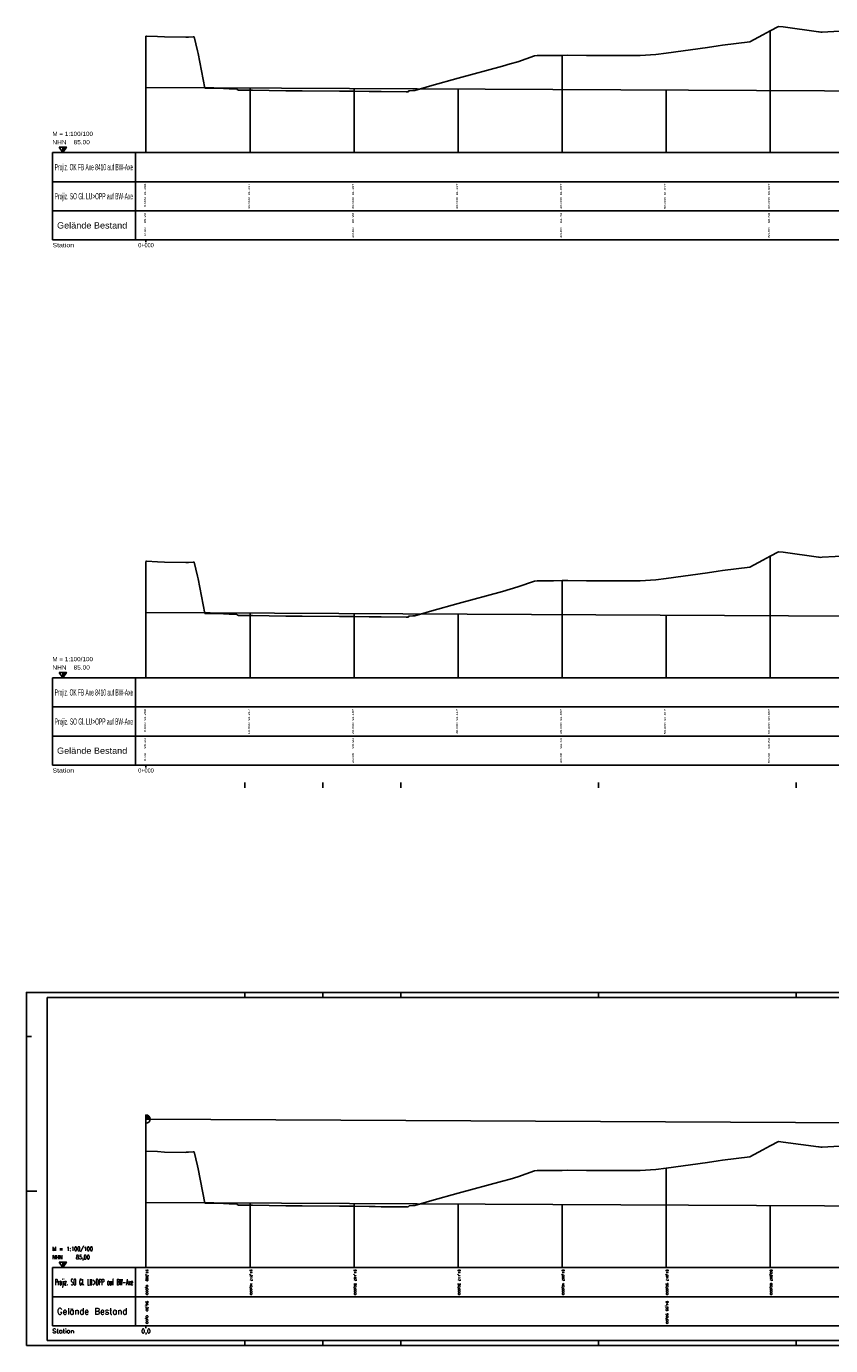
# Model space of a CAD drawing. Header units: metres. Extents: x 3458045 to 3462392, y 5482308 to 5484762.
# Tile 314 of 458: x 3459992 to 3460069, y 5484166 to 5484293. Entities that reach past the tile are written whole.
import ezdxf
from ezdxf.enums import TextEntityAlignment as Align

# ---------------------------------------------------------------- set-up
doc = ezdxf.new("R2010")
doc.units = ezdxf.units.M
doc.layers.get('0').update_dxf_attribs({"linetype": 'CONTINUOUS'})
doc.styles.get("Standard").update_dxf_attribs({"font": 'txt.shx'})
doc.styles.add('TS001', font='Card001.shx', dxfattribs={"height": 0.2})

# ---------------------------------------------------------------- blocks, each defined once
blk = doc.blocks.new('SYMB53')
at = {"color": 0, "linetype": 'ByBlock'}
for p, q in [((0, 0), (0.75, 0)), ((0.1, 0), (0.1, -0.07)), ((0.15, 0), (0.15, -0.1)), ((0.2, 0), (0.2, -0.13)), ((0.25, 0), (0.25, -0.17)), ((0.3, 0), (0.3, -0.2)), ((0.4, 0), (0.4, -0.27)), ((0.5, 0), (0.5, -0.33)), ((0.55, 0), (0.55, -0.37)), ((0.6, 0), (0.6, -0.4)), ((0.65, 0), (0.65, -0.43)), ((0.05, 0), (0.05, -0.03)), ((0.35, 0), (0.35, -0.23)), ((0.45, 0), (0.45, -0.3)), ((0.7, 0), (0.7, -0.47))]:
    blk.add_line(p, q, dxfattribs=at)
at = {"color": 0, "linetype": 'ByBlock', "flags": 128}
blk.add_lwpolyline([(0.75, 0.5), (0, 0), (0.75, -0.5), (0.75, 0.5)], close=True, dxfattribs=at)

msp = doc.modelspace()

# ---------------------------------------------------------------- hatches: boundary and pattern name
at = {"linetype": 'Continuous'}
msp.add_hatch(color=2, dxfattribs=at).paths.add_polyline_path([(3460003.4577, 5484187.5541), (3460003.4576, 5484187.5586), (3460003.4574, 5484187.5631), (3460003.4572, 5484187.5675), (3460003.4569, 5484187.572), (3460003.4565, 5484187.5765), (3460003.4561, 5484187.5809), (3460003.4557, 5484187.5854), (3460003.4552, 5484187.5898), (3460003.4546, 5484187.5942), (3460003.454, 5484187.5987), (3460003.4534, 5484187.6031), (3460003.4527, 5484187.6075), (3460003.4519, 5484187.6119), (3460003.4511, 5484187.6163), (3460003.4503, 5484187.6207), (3460003.4494, 5484187.6251), (3460003.4484, 5484187.6295), (3460003.4474, 5484187.6338), (3460003.4464, 5484187.6382), (3460003.4453, 5484187.6425), (3460003.4442, 5484187.6468), (3460003.443, 5484187.6512), (3460003.4418, 5484187.6554), (3460003.4405, 5484187.6597), (3460003.4392, 5484187.664), (3460003.4378, 5484187.6683), (3460003.4364, 5484187.6725), (3460003.4349, 5484187.6767), (3460003.4334, 5484187.6809), (3460003.4318, 5484187.6851), (3460003.4302, 5484187.6893), (3460003.4285, 5484187.6934), (3460003.4268, 5484187.6976), (3460003.4251, 5484187.7017), (3460003.4233, 5484187.7058), (3460003.4214, 5484187.7099), (3460003.4195, 5484187.7139), (3460003.4176, 5484187.7179), (3460003.4156, 5484187.722), (3460003.4136, 5484187.7259), (3460003.4115, 5484187.7299), (3460003.4094, 5484187.7339), (3460003.4073, 5484187.7378), (3460003.4051, 5484187.7417), (3460003.4028, 5484187.7455), (3460003.4005, 5484187.7494), (3460003.3982, 5484187.7532), (3460003.3958, 5484187.757), (3460003.3934, 5484187.7607), (3460003.391, 5484187.7645), (3460003.3885, 5484187.7682), (3460003.3859, 5484187.7719), (3460003.3833, 5484187.7755), (3460003.3807, 5484187.7792), (3460003.3781, 5484187.7827), (3460003.3754, 5484187.7863), (3460003.3726, 5484187.7898), (3460003.3698, 5484187.7934), (3460003.367, 5484187.7968), (3460003.3642, 5484187.8003), (3460003.3613, 5484187.8037), (3460003.3583, 5484187.807), (3460003.3554, 5484187.8104), (3460003.3524, 5484187.8137), (3460003.3493, 5484187.817), (3460003.3462, 5484187.8202), (3460003.3431, 5484187.8234), (3460003.34, 5484187.8266), (3460003.3368, 5484187.8297), (3460003.3335, 5484187.8328), (3460003.3303, 5484187.8359), (3460003.327, 5484187.8389), (3460003.3237, 5484187.8419), (3460003.3203, 5484187.8449), (3460003.3169, 5484187.8478), (3460003.3135, 5484187.8507), (3460003.31, 5484187.8535), (3460003.3066, 5484187.8563), (3460003.303, 5484187.8591), (3460003.2995, 5484187.8618), (3460003.2959, 5484187.8645), (3460003.2923, 5484187.8671), (3460003.2887, 5484187.8697), (3460003.285, 5484187.8723), (3460003.2813, 5484187.8748), (3460003.2776, 5484187.8772), (3460003.2738, 5484187.8797), (3460003.27, 5484187.8821), (3460003.2662, 5484187.8844), (3460003.2624, 5484187.8867), (3460003.2586, 5484187.889), (3460003.2547, 5484187.8912), (3460003.2508, 5484187.8934), (3460003.2468, 5484187.8955), (3460003.2429, 5484187.8976), (3460003.2389, 5484187.8997), (3460003.2349, 5484187.9017), (3460003.2309, 5484187.9036), (3460003.2268, 5484187.9055), (3460003.2228, 5484187.9074), (3460003.2187, 5484187.9092), (3460003.2146, 5484187.911), (3460003.2105, 5484187.9127), (3460003.2063, 5484187.9144), (3460003.2022, 5484187.916), (3460003.198, 5484187.9176), (3460003.1938, 5484187.9192), (3460003.1896, 5484187.9207), (3460003.1853, 5484187.9221), (3460003.1811, 5484187.9235), (3460003.1768, 5484187.9249), (3460003.1725, 5484187.9262), (3460003.1683, 5484187.9274), (3460003.164, 5484187.9287), (3460003.1596, 5484187.9298), (3460003.1553, 5484187.9309), (3460003.151, 5484187.932), (3460003.1466, 5484187.933), (3460003.1422, 5484187.934), (3460003.1379, 5484187.9349), (3460003.1335, 5484187.9358), (3460003.1291, 5484187.9366), (3460003.1247, 5484187.9374), (3460003.1203, 5484187.9381), (3460003.1158, 5484187.9387), (3460003.1114, 5484187.9394), (3460003.107, 5484187.9399), (3460003.1025, 5484187.9405), (3460003.0981, 5484187.9409), (3460003.0936, 5484187.9414), (3460003.0892, 5484187.9417), (3460003.0847, 5484187.9421), (3460003.0803, 5484187.9423), (3460003.0758, 5484187.9426), (3460003.0713, 5484187.9427), (3460003.0668, 5484187.9429), (3460003.0624, 5484187.9429), (3460003.0579, 5484187.943), (3460003.0579, 5484187.543), (3460003.4579, 5484187.541), (3460003.4579, 5484187.5452), (3460003.4578, 5484187.5497)])

# ---------------------------------------------------------------- linework, layer by layer
for p, q in [((3460003.0579, 5484291.6359), (3460003.0579, 5484280.4377)), ((3460063.0579, 5484292.1275), (3460063.0579, 5484280.4377)), ((3460043.0579, 5484289.7799), (3460043.0579, 5484280.4377)), ((3460013.0579, 5484286.6551), (3460013.0579, 5484280.4377)), ((3460023.0579, 5484286.605), (3460023.0579, 5484280.4377)), ((3460033.0579, 5484286.5549), (3460033.0579, 5484280.4377)), ((3460053.0579, 5484286.4546), (3460053.0579, 5484280.4377)), ((3460063.0579, 5484241.6422), (3460063.0579, 5484229.9525)), ((3460003.0579, 5484241.1506), (3460003.0579, 5484229.9525)), ((3460043.0579, 5484239.2946), (3460043.0579, 5484229.9525)), ((3460013.0579, 5484236.1699), (3460013.0579, 5484229.9525)), ((3460023.0579, 5484236.1197), (3460023.0579, 5484229.9525)), ((3460033.0579, 5484236.0696), (3460033.0579, 5484229.9525)), ((3460053.0579, 5484235.9693), (3460053.0579, 5484229.9525)), ((3460003.0579, 5484184.4736), (3460003.0579, 5484173.2754)), ((3460053.0579, 5484182.8223), (3460053.0579, 5484173.2754)), ((3460013.0579, 5484179.4928), (3460013.0579, 5484173.2754)), ((3460023.0579, 5484179.4427), (3460023.0579, 5484173.2754)), ((3460033.0579, 5484179.3926), (3460033.0579, 5484173.2754)), ((3460043.0579, 5484179.3425), (3460043.0579, 5484173.2754)), ((3460063.0579, 5484179.2422), (3460063.0579, 5484173.2754))]:
    msp.add_line(p, q)
at = {"color": 2}
for p, q in [((3459994.0579, 5484280.4377), (3460844.0579, 5484280.4377)), ((3460844.0579, 5484280.4377), (3459994.0579, 5484280.4377)), ((3459994.0579, 5484280.4377), (3459994.0579, 5484277.6377)), ((3460002.0579, 5484280.4377), (3460002.0579, 5484277.6377)), ((3459994.0579, 5484277.6377), (3460844.0579, 5484277.6377)), ((3460844.0579, 5484277.6377), (3459994.0579, 5484277.6377)), ((3459994.0579, 5484277.6377), (3459994.0579, 5484274.8377)), ((3460002.0579, 5484277.6377), (3460002.0579, 5484274.8377)), ((3459994.0579, 5484274.8377), (3460844.0579, 5484274.8377)), ((3460844.0579, 5484274.8377), (3459994.0579, 5484274.8377)), ((3459994.0579, 5484274.8377), (3459994.0579, 5484272.0377)), ((3460002.0579, 5484274.8377), (3460002.0579, 5484272.0377)), ((3459994.0579, 5484272.0377), (3460844.0579, 5484272.0377)), ((3460003.0579, 5484272.0377), (3460003.0579, 5484271.8177)), ((3459994.0579, 5484229.9525), (3460844.0579, 5484229.9525)), ((3460844.0579, 5484229.9525), (3459994.0579, 5484229.9525)), ((3459994.0579, 5484229.9525), (3459994.0579, 5484227.1525)), ((3460002.0579, 5484229.9525), (3460002.0579, 5484227.1525)), ((3459994.0579, 5484227.1525), (3460844.0579, 5484227.1525)), ((3460844.0579, 5484227.1525), (3459994.0579, 5484227.1525)), ((3459994.0579, 5484227.1525), (3459994.0579, 5484224.3525)), ((3460002.0579, 5484227.1525), (3460002.0579, 5484224.3525)), ((3459994.0579, 5484224.3525), (3460844.0579, 5484224.3525)), ((3460844.0579, 5484224.3525), (3459994.0579, 5484224.3525)), ((3459994.0579, 5484224.3525), (3459994.0579, 5484221.5525)), ((3460002.0579, 5484224.3525), (3460002.0579, 5484221.5525)), ((3459994.0579, 5484221.5525), (3460844.0579, 5484221.5525)), ((3460003.0579, 5484221.5525), (3460003.0579, 5484221.3325)), ((3460003.0579, 5484187.943), (3460003.0579, 5484179.543)), ((3460003.0579, 5484187.543), (3460179.0334, 5484186.6608)), ((3459994.0579, 5484173.2754), (3460844.0579, 5484173.2754)), ((3460844.0579, 5484173.2754), (3459994.0579, 5484173.2754)), ((3459994.0579, 5484173.2754), (3459994.0579, 5484170.4754)), ((3460002.0579, 5484173.2754), (3460002.0579, 5484170.4754)), ((3459994.0579, 5484170.4754), (3460844.0579, 5484170.4754)), ((3460844.0579, 5484170.4754), (3459994.0579, 5484170.4754)), ((3459994.0579, 5484170.4754), (3459994.0579, 5484167.6754)), ((3460002.0579, 5484170.4754), (3460002.0579, 5484167.6754)), ((3459994.0579, 5484167.6754), (3460844.0579, 5484167.6754)), ((3460003.0579, 5484167.6754), (3460003.0579, 5484167.4554))]:
    msp.add_line(p, q, dxfattribs=at)
at = {"color": 4}
for p, q in [((3460012.5579, 5484219.3873), (3460012.5579, 5484219.8873)), ((3460020.0579, 5484219.3873), (3460020.0579, 5484219.8873)), ((3460027.5579, 5484219.3873), (3460027.5579, 5484219.8873)), ((3460046.5579, 5484219.3873), (3460046.5579, 5484219.8873)), ((3460065.5579, 5484219.3873), (3460065.5579, 5484219.8873)), ((3460012.5579, 5484199.721), (3460012.5579, 5484199.221)), ((3460020.0579, 5484199.721), (3460020.0579, 5484199.221)), ((3460027.5579, 5484199.721), (3460027.5579, 5484199.221)), ((3460046.5579, 5484199.721), (3460046.5579, 5484199.221)), ((3460065.5579, 5484199.721), (3460065.5579, 5484199.221)), ((3459991.5579, 5484195.4754), (3459992.0579, 5484195.4754)), ((3459991.5579, 5484180.6254), (3459992.5579, 5484180.6254)), ((3460012.5579, 5484165.7754), (3460012.5579, 5484166.2754)), ((3460020.0579, 5484165.7754), (3460020.0579, 5484166.2754)), ((3460027.5579, 5484165.7754), (3460027.5579, 5484166.2754)), ((3460046.5579, 5484165.7754), (3460046.5579, 5484166.2754)), ((3460065.5579, 5484165.7754), (3460065.5579, 5484166.2754))]:
    msp.add_line(p, q, dxfattribs=at)
at = {"color": 39, "flags": 128}
for points in [[(3460003.0579, 5484291.6359), (3460003.0956, 5484291.6383), (3460004.171, 5484291.5779), (3460004.8526, 5484291.5452), (3460006.8797, 5484291.5132), (3460006.9293, 5484291.5193), (3460007.0032, 5484291.5231), (3460007.0806, 5484291.5221), (3460007.1438, 5484291.5171), (3460007.5897, 5484291.5684), (3460007.6829, 5484291.5595), (3460008.001, 5484290.2238), (3460008.0579, 5484289.9432), (3460008.729, 5484286.6342), (3460010.3387, 5484286.6123), (3460010.4951, 5484286.6039), (3460010.5799, 5484286.5994), (3460010.7487, 5484286.5862), (3460011.0385, 5484286.5743), (3460011.7829, 5484286.5371), (3460011.833, 5484286.5052), (3460011.9415, 5484286.4429), (3460013.0222, 5484286.4263), (3460013.0579, 5484286.4257), (3460013.2853, 5484286.4219), (3460016.4919, 5484286.3801), (3460016.6673, 5484286.379), (3460016.8412, 5484286.3759), (3460017.0166, 5484286.3719), (3460017.0694, 5484286.3749), (3460018.0579, 5484286.3688), (3460021.6579, 5484286.3447), (3460022.354, 5484286.3481), (3460023.0579, 5484286.3333), (3460024.5206, 5484286.3025), (3460025.0967, 5484286.2994), (3460025.6746, 5484286.2906), (3460028.0579, 5484286.2756), (3460028.2086, 5484286.2745), (3460028.2211, 5484286.2453), (3460028.2239, 5484286.2471), (3460028.3745, 5484286.3877), (3460028.3765, 5484286.3642), (3460028.3851, 5484286.3641), (3460028.7217, 5484286.388), (3460028.8948, 5484286.3952), (3460030.5401, 5484286.8933), (3460033.0579, 5484287.5825), (3460037.3377, 5484288.7414), (3460038.0579, 5484288.9507), (3460038.8187, 5484289.1718), (3460040.4213, 5484289.727), (3460040.6533, 5484289.7591), (3460041.2591, 5484289.7536), (3460042.2317, 5484289.7717), (3460043.0579, 5484289.7799), (3460043.6217, 5484289.7853), (3460045.421, 5484289.7781), (3460047.3949, 5484289.7782), (3460048.0579, 5484289.7755), (3460049.1769, 5484289.771), (3460049.9387, 5484289.7681), (3460050.4964, 5484289.766), (3460050.5572, 5484289.7693), (3460052.0865, 5484289.8516), (3460053.0579, 5484289.9846), (3460057.0358, 5484290.5451), (3460058.0579, 5484290.7042), (3460058.4839, 5484290.7708), (3460061.1154, 5484291.0919), (3460062.3648, 5484291.7582), (3460063.0579, 5484292.1275), (3460063.8782, 5484292.5645), (3460064.3024, 5484292.5064), (3460067.7077, 5484292.0471), (3460067.7613, 5484292.037), (3460067.9275, 5484292.0148), (3460068.0579, 5484292.0217), (3460073.0579, 5484292.287)], [(3460003.0579, 5484241.1506), (3460003.0956, 5484241.1531), (3460004.171, 5484241.0926), (3460004.8526, 5484241.0599), (3460006.8797, 5484241.0279), (3460006.9293, 5484241.034), (3460007.0032, 5484241.0378), (3460007.0806, 5484241.0368), (3460007.1438, 5484241.0319), (3460007.5897, 5484241.0831), (3460007.6829, 5484241.0743), (3460008.001, 5484239.7385), (3460008.0579, 5484239.4579), (3460008.729, 5484236.1489), (3460010.3387, 5484236.127), (3460010.4951, 5484236.1187), (3460010.5799, 5484236.1142), (3460010.7487, 5484236.1009), (3460011.0385, 5484236.089), (3460011.7829, 5484236.0518), (3460011.833, 5484236.0199), (3460011.9415, 5484235.9576), (3460013.0222, 5484235.941), (3460013.0579, 5484235.9404), (3460013.2853, 5484235.9366), (3460016.4919, 5484235.8948), (3460016.6673, 5484235.8938), (3460016.8412, 5484235.8906), (3460017.0166, 5484235.8866), (3460017.0694, 5484235.8896), (3460018.0579, 5484235.8835), (3460021.6579, 5484235.8594), (3460022.354, 5484235.8628), (3460023.0579, 5484235.848), (3460024.5206, 5484235.8172), (3460025.0967, 5484235.8142), (3460025.6746, 5484235.8053), (3460028.0579, 5484235.7903), (3460028.2086, 5484235.7893), (3460028.2211, 5484235.7601), (3460028.2239, 5484235.7618), (3460028.3745, 5484235.9024), (3460028.3765, 5484235.8789), (3460028.3851, 5484235.8788), (3460028.7217, 5484235.9028), (3460028.8948, 5484235.91), (3460030.5401, 5484236.408), (3460033.0579, 5484237.0972), (3460037.3377, 5484238.2561), (3460038.0579, 5484238.4654), (3460038.8187, 5484238.6866), (3460040.4213, 5484239.2417), (3460040.6533, 5484239.2738), (3460041.2591, 5484239.2683), (3460042.2317, 5484239.2865), (3460043.0579, 5484239.2946), (3460043.6217, 5484239.3), (3460045.421, 5484239.2928), (3460047.3949, 5484239.2929), (3460048.0579, 5484239.2902), (3460049.1769, 5484239.2857), (3460049.9387, 5484239.2829), (3460050.4964, 5484239.2807), (3460050.5572, 5484239.284), (3460052.0865, 5484239.3664), (3460053.0579, 5484239.4993), (3460057.0358, 5484240.0598), (3460058.0579, 5484240.2189), (3460058.4839, 5484240.2855), (3460061.1154, 5484240.6067), (3460062.3648, 5484241.2729), (3460063.0579, 5484241.6422), (3460063.8782, 5484242.0793), (3460064.3024, 5484242.0211), (3460067.7077, 5484241.5619), (3460067.7613, 5484241.5517), (3460067.9275, 5484241.5295), (3460068.0579, 5484241.5364), (3460073.0579, 5484241.8018)]]:
    msp.add_lwpolyline(points, dxfattribs=at)
at = {"color": 18, "true_color": 0x000000, "flags": 128}
msp.add_lwpolyline([(3460003.0579, 5484286.7053), (3460120.4704, 5484286.1167)], dxfattribs=at)
at = {"color": 1, "flags": 128}
msp.add_lwpolyline([(3460003.0579, 5484236.22), (3460120.4704, 5484235.6314)], dxfattribs=at)
at = {"color": 4, "flags": 128}
msp.add_lwpolyline([(3459991.5579, 5484165.7754), (3460863.5579, 5484165.7754), (3460863.5579, 5484199.721), (3459991.5579, 5484199.721), (3459991.5579, 5484165.7754)], close=True, dxfattribs=at)
at = {"color": 6, "flags": 128}
msp.add_lwpolyline([(3459993.5579, 5484166.2754), (3460863.0579, 5484166.2754), (3460863.0579, 5484199.221), (3459993.5579, 5484199.221), (3459993.5579, 5484166.2754)], close=True, dxfattribs=at)
at = {"flags": 128}
msp.add_lwpolyline([(3460003.0579, 5484184.4736), (3460003.0956, 5484184.476), (3460004.171, 5484184.4156), (3460004.8526, 5484184.3829), (3460006.8797, 5484184.3509), (3460006.9293, 5484184.357), (3460007.0032, 5484184.3608), (3460007.0806, 5484184.3598), (3460007.1438, 5484184.3548), (3460007.5897, 5484184.4061), (3460007.6829, 5484184.3972), (3460008.001, 5484183.0615), (3460008.0579, 5484182.7809), (3460008.729, 5484179.4719), (3460010.3387, 5484179.45), (3460010.4951, 5484179.4416), (3460010.5799, 5484179.4371), (3460010.7487, 5484179.4239), (3460011.0385, 5484179.412), (3460011.7829, 5484179.3748), (3460011.833, 5484179.3429), (3460011.9415, 5484179.2806), (3460013.0222, 5484179.264), (3460013.0579, 5484179.2634), (3460013.2853, 5484179.2596), (3460016.4919, 5484179.2178), (3460016.6673, 5484179.2167), (3460016.8412, 5484179.2136), (3460017.0166, 5484179.2096), (3460017.0694, 5484179.2126), (3460018.0579, 5484179.2065), (3460021.6579, 5484179.1824), (3460022.354, 5484179.1858), (3460023.0579, 5484179.171), (3460024.5206, 5484179.1402), (3460025.0967, 5484179.1371), (3460025.6746, 5484179.1283), (3460028.0579, 5484179.1133), (3460028.2086, 5484179.1122), (3460028.2211, 5484179.083), (3460028.2239, 5484179.0848), (3460028.3745, 5484179.2254), (3460028.3765, 5484179.2019), (3460028.3851, 5484179.2018), (3460028.7217, 5484179.2257), (3460028.8948, 5484179.2329), (3460030.5401, 5484179.731), (3460033.0579, 5484180.4202), (3460037.3377, 5484181.5791), (3460038.0579, 5484181.7884), (3460038.8187, 5484182.0095), (3460040.4213, 5484182.5647), (3460040.6533, 5484182.5968), (3460041.2591, 5484182.5913), (3460042.2317, 5484182.6094), (3460043.0579, 5484182.6176), (3460043.6217, 5484182.623), (3460045.421, 5484182.6158), (3460047.3949, 5484182.6159), (3460048.0579, 5484182.6132), (3460049.1769, 5484182.6087), (3460049.9387, 5484182.6058), (3460050.4964, 5484182.6037), (3460050.5572, 5484182.607), (3460052.0865, 5484182.6893), (3460053.0579, 5484182.8223), (3460057.0358, 5484183.3828), (3460058.0579, 5484183.5419), (3460058.4839, 5484183.6085), (3460061.1154, 5484183.9296), (3460062.3648, 5484184.5959), (3460063.0579, 5484184.9652), (3460063.8782, 5484185.4022), (3460064.3024, 5484185.3441), (3460067.7077, 5484184.8848), (3460067.7613, 5484184.8747), (3460067.9275, 5484184.8525), (3460068.0579, 5484184.8594), (3460073.0579, 5484185.1247)], dxfattribs=at)
at = {"color": 40, "flags": 128}
msp.add_lwpolyline([(3460003.0579, 5484179.543), (3460120.4704, 5484178.9544)], dxfattribs=at)
at = {"color": 2}
msp.add_arc((3460003.0579, 5484187.543), 0.4, 270, 90, dxfattribs=at)

# ---------------------------------------------------------------- block references
at = {"color": 2, "rotation": 90}
for p, xscale, yscale, zscale in [((3459995.0579, 5484280.4377), 0.6999999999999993, 0.6999999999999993, 0.6999999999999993), ((3459995.0579, 5484229.9525), 0.6999999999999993, 0.6999999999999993, 0.6999999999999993), ((3459995.0579, 5484173.2754), 0.7000000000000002, 0.7000000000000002, 0.7000000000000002)]:
    msp.add_blockref('SYMB53', p, dxfattribs=dict(at, xscale=xscale, yscale=yscale, zscale=zscale))

# ---------------------------------------------------------------- texts
at = {"color": 2, "style": 'TS001'}
for s, height, width, p, p2 in [('M = 1:100/100', 0.4, 1.421495, (3459994.0579, 5484282.0377), (3459997.9579, 5484282.0377)), ('NHN    85.00', 0.4, 1.390099, (3459994.0579, 5484281.2377), (3459997.6579, 5484281.2377)), ('Projiz. OK FB Axe 8410 auf BW-Axe', 0.6, 0.67486, (3459994.2865, 5484278.7377), (3460001.8293, 5484278.7377)), ('Projiz. SO Gl. LU>OPP auf BW-Axe', 0.6, 0.700661, (3459994.2932, 5484275.9377), (3460001.8226, 5484275.9377)), ('Gelände Bestand', 0.6, 1.343798, (3459994.5079, 5484273.1377), (3460001.2579, 5484273.1377)), ('Station', 0.4, 1.467742, (3459994.0579, 5484271.3377), (3459996.1579, 5484271.3377)), ('0+000', 0.4, 1.228992, (3460002.3079, 5484271.3377), (3460003.8079, 5484271.3377)), ('M = 1:100/100', 0.4, 1.421495, (3459994.0579, 5484231.5525), (3459997.9579, 5484231.5525)), ('NHN    85.00', 0.4, 1.390099, (3459994.0579, 5484230.7525), (3459997.6579, 5484230.7525)), ('Projiz. OK FB Axe 8410 auf BW-Axe', 0.6, 0.67486, (3459994.2865, 5484228.2525), (3460001.8293, 5484228.2525)), ('Projiz. SO Gl. LU>OPP auf BW-Axe', 0.6, 0.700661, (3459994.2932, 5484225.4525), (3460001.8226, 5484225.4525)), ('Gelände Bestand', 0.6, 1.343798, (3459994.5079, 5484222.6525), (3460001.2579, 5484222.6525)), ('Station', 0.4, 1.467742, (3459994.0579, 5484220.8525), (3459996.1579, 5484220.8525)), ('0+000', 0.4, 1.228992, (3460002.3079, 5484220.8525), (3460003.8079, 5484220.8525))]:
    msp.add_text(s, height=height, dxfattribs=dict(at, width=width)).set_placement(p, p2, align=Align.FIT)
at = {"style": 'TS001'}
for s, width, p, p2 in [('91.268', 1.874678, (3460003.0579, 5484276.3311), (3460003.0579, 5484277.4511)), ('91.217', 1.890909, (3460013.0579, 5484276.3311), (3460013.0579, 5484277.4511)), ('91.167', 1.915789, (3460023.0579, 5484276.3311), (3460023.0579, 5484277.4511)), ('91.117', 2.041121, (3460033.0579, 5484276.3311), (3460033.0579, 5484277.4511)), ('91.067', 1.77561, (3460043.0579, 5484276.3311), (3460043.0579, 5484277.4511)), ('91.017', 1.882759, (3460053.0579, 5484276.3311), (3460053.0579, 5484277.4511)), ('90.967', 1.693023, (3460063.0579, 5484276.3311), (3460063.0579, 5484277.4511)), ('0.000', 1.685185, (3460003.0579, 5484275.2111), (3460003.0579, 5484276.1444)), ('10.000', 1.76129, (3460013.0579, 5484275.0244), (3460013.0579, 5484276.1444)), ('20.000', 1.648302, (3460023.0579, 5484275.0244), (3460023.0579, 5484276.1444)), ('30.000', 1.68, (3460033.0579, 5484275.0244), (3460033.0579, 5484276.1444)), ('40.000', 1.623792, (3460043.0579, 5484275.0244), (3460043.0579, 5484276.1444)), ('50.000', 1.654545, (3460053.0579, 5484275.0244), (3460053.0579, 5484276.1444)), ('60.000', 1.667176, (3460063.0579, 5484275.0244), (3460063.0579, 5484276.1444)), ('96.20', 1.902439, (3460003.0579, 5484273.6377), (3460003.0579, 5484274.6377)), ('90.90', 1.911765, (3460023.0579, 5484273.6377), (3460023.0579, 5484274.6377)), ('94.34', 1.857143, (3460043.0579, 5484273.6377), (3460043.0579, 5484274.6377)), ('96.69', 1.979695, (3460063.0579, 5484273.6377), (3460063.0579, 5484274.6377)), ('0.00', 1.879518, (3460003.0579, 5484272.4377), (3460003.0579, 5484273.2377)), ('20.00', 1.813953, (3460023.0579, 5484272.2377), (3460023.0579, 5484273.2377)), ('40.00', 1.780822, (3460043.0579, 5484272.2377), (3460043.0579, 5484273.2377)), ('60.00', 1.839623, (3460063.0579, 5484272.2377), (3460063.0579, 5484273.2377)), ('91.268', 1.874678, (3460003.0579, 5484225.8458), (3460003.0579, 5484226.9658)), ('91.217', 1.890909, (3460013.0579, 5484225.8458), (3460013.0579, 5484226.9658)), ('91.167', 1.915789, (3460023.0579, 5484225.8458), (3460023.0579, 5484226.9658)), ('91.117', 2.041121, (3460033.0579, 5484225.8458), (3460033.0579, 5484226.9658)), ('91.067', 1.77561, (3460043.0579, 5484225.8458), (3460043.0579, 5484226.9658)), ('91.017', 1.882759, (3460053.0579, 5484225.8458), (3460053.0579, 5484226.9658)), ('90.967', 1.693023, (3460063.0579, 5484225.8458), (3460063.0579, 5484226.9658)), ('0.000', 1.685185, (3460003.0579, 5484224.7258), (3460003.0579, 5484225.6591)), ('10.000', 1.76129, (3460013.0579, 5484224.5391), (3460013.0579, 5484225.6591)), ('20.000', 1.648302, (3460023.0579, 5484224.5391), (3460023.0579, 5484225.6591)), ('30.000', 1.68, (3460033.0579, 5484224.5391), (3460033.0579, 5484225.6591)), ('40.000', 1.623792, (3460043.0579, 5484224.5391), (3460043.0579, 5484225.6591)), ('50.000', 1.654545, (3460053.0579, 5484224.5391), (3460053.0579, 5484225.6591)), ('60.000', 1.667176, (3460063.0579, 5484224.5391), (3460063.0579, 5484225.6591)), ('96.20', 1.902439, (3460003.0579, 5484223.1525), (3460003.0579, 5484224.1525)), ('90.90', 1.911765, (3460023.0579, 5484223.1525), (3460023.0579, 5484224.1525)), ('94.34', 1.857143, (3460043.0579, 5484223.1525), (3460043.0579, 5484224.1525)), ('96.69', 1.979695, (3460063.0579, 5484223.1525), (3460063.0579, 5484224.1525)), ('0.00', 1.879518, (3460003.0579, 5484221.9525), (3460003.0579, 5484222.7525)), ('20.00', 1.813953, (3460023.0579, 5484221.7525), (3460023.0579, 5484222.7525)), ('40.00', 1.780822, (3460043.0579, 5484221.7525), (3460043.0579, 5484222.7525)), ('60.00', 1.839623, (3460063.0579, 5484221.7525), (3460063.0579, 5484222.7525))]:
    msp.add_text(s, height=0.2, rotation=90, dxfattribs=dict(at, width=width)).set_placement(p, p2, align=Align.FIT)
at = {"color": 2}
for s, height, width, p, p2 in [('M = 1:100/100', 0.4, 0.943548, (3459994.0579, 5484174.8754), (3459997.9579, 5484174.8754)), ('NHN    85,00', 0.4, 0.830769, (3459994.0579, 5484174.0754), (3459997.6579, 5484174.0754)), ('Projiz. SO Gl. LU>OPP auf BW-Axe', 0.6, 0.430252, (3459994.2932, 5484171.5754), (3460001.8226, 5484171.5754)), ('Gelände Bestand', 0.6, 0.794118, (3459994.5079, 5484168.7754), (3460001.2579, 5484168.7754)), ('Station', 0.4, 0.875, (3459994.0579, 5484166.9754), (3459996.1579, 5484166.9754)), ('0,0', 0.4, 1.227273, (3460002.6079, 5484166.9754), (3460003.5079, 5484166.9754))]:
    msp.add_text(s, height=height, dxfattribs=dict(at, width=width)).set_placement(p, p2, align=Align.FIT)
for s, width, p, p2 in [('91,268', 1.158621, (3460003.0579, 5484173.0888), (3460003.0579, 5484171.9688)), ('91,217', 1.244444, (3460013.0579, 5484173.0888), (3460013.0579, 5484171.9688)), ('91,167', 1.244444, (3460023.0579, 5484173.0888), (3460023.0579, 5484171.9688)), ('91,117', 1.344, (3460033.0579, 5484173.0888), (3460033.0579, 5484171.9688)), ('91,067', 1.2, (3460043.0579, 5484173.0888), (3460043.0579, 5484171.9688)), ('91,017', 1.292308, (3460053.0579, 5484173.0888), (3460053.0579, 5484171.9688)), ('90,967', 1.12, (3460063.0579, 5484173.0888), (3460063.0579, 5484171.9688)), ('0,000', 1.333333, (3460003.0579, 5484171.5954), (3460003.0579, 5484170.6621)), ('10,000', 1.344, (3460013.0579, 5484171.7821), (3460013.0579, 5484170.6621)), ('20,000', 1.244444, (3460023.0579, 5484171.7821), (3460023.0579, 5484170.6621)), ('30,000', 1.244444, (3460033.0579, 5484171.7821), (3460033.0579, 5484170.6621)), ('40,000', 1.244444, (3460043.0579, 5484171.7821), (3460043.0579, 5484170.6621)), ('50,000', 1.244444, (3460053.0579, 5484171.7821), (3460053.0579, 5484170.6621)), ('60,000', 1.244444, (3460063.0579, 5484171.7821), (3460063.0579, 5484170.6621)), ('96,20', 1.25, (3460003.0579, 5484170.0754), (3460003.0579, 5484169.0754)), ('94,55', 1.2, (3460053.0579, 5484170.0754), (3460053.0579, 5484169.0754)), ('0,00', 1.5, (3460003.0579, 5484168.6754), (3460003.0579, 5484167.8754)), ('50,00', 1.363636, (3460053.0579, 5484168.8754), (3460053.0579, 5484167.8754))]:
    msp.add_text(s, height=0.2, rotation=270, dxfattribs=dict(width=width)).set_placement(p, p2, align=Align.FIT)

doc.saveas('drawing.dxf')
